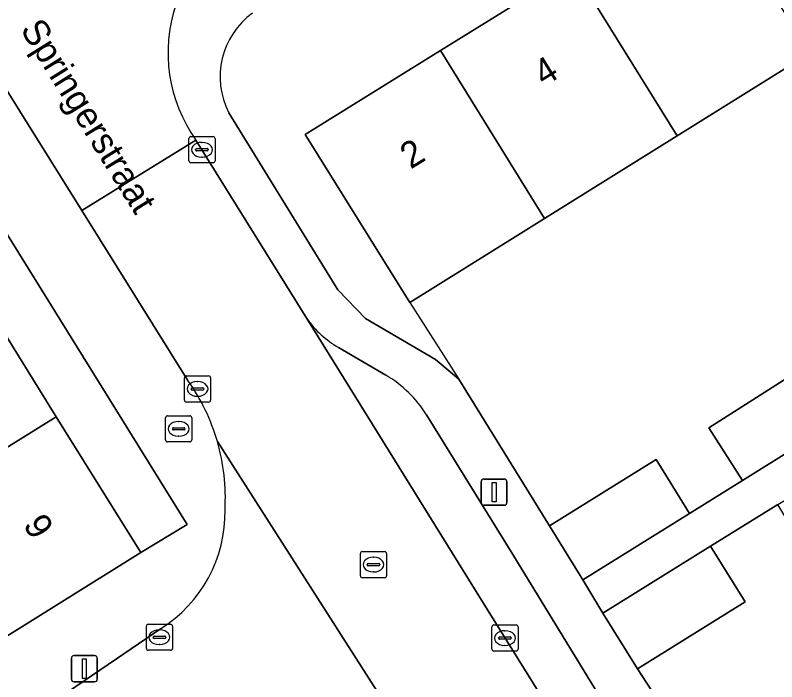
# Model space of a CAD drawing. Extents: x 160030 to 160839, y 385325 to 386450.
# Drawn here: x 160319.79 to 160348.93, y 386059.14 to 386084.65 of the extents above; entities that cross this region are included whole.
import ezdxf

# ---------------------------------------------------------------- set-up
doc = ezdxf.new("R2010")
doc.units = 0
for name, color, linetype in [('IMGEO_Brandkraan', 7, 'Continuous'), ('IMGEO_Erf', 7, 'Continuous'), ('IMGEO_Kolk', 7, 'Continuous'), ('IMGEO_Lichtmast', 7, 'Continuous'), ('IMGEO_Muur', 7, 'Continuous'), ('IMGEO_Openbare_ruimte_label', 7, 'Continuous'), ('IMGEO_Pand', 7, 'Continuous'), ('IMGEO_Pand_nummerreeks', 7, 'Continuous'), ('IMGEO_Parkeervlak_open', 7, 'Continuous'), ('IMGEO_Rijbaan_lokaal_open', 7, 'Continuous'), ('IMGEO_Rioolput', 7, 'Continuous'), ('IMGEO_Voetpad_open', 7, 'Continuous')]:
    doc.layers.add(name, color=color, linetype=linetype)

msp = doc.modelspace()

# ---------------------------------------------------------------- linework, layer by layer
at = {"layer": 'IMGEO_Brandkraan'}
for p, q in [((160325.542, 386068.396), (160325.542, 386069.248)), ((160325.617, 386069.322), (160326.469, 386069.322)), ((160326.03, 386069.102), (160326.055, 386069.102)), ((160326.543, 386069.248), (160326.543, 386068.396)), ((160325.801, 386068.816), (160325.801, 386068.828)), ((160325.844, 386068.865), (160326.242, 386068.865)), ((160326.285, 386068.828), (160326.285, 386068.816)), ((160326.239, 386068.779), (160325.841, 386068.779)), ((160326.053, 386068.542), (160326.028, 386068.542)), ((160326.469, 386068.322), (160325.617, 386068.322))]:
    msp.add_line(p, q, dxfattribs=at)
for points in [[(160325.542, 386068.396), (160325.542, 386069.248)], [(160325.617, 386069.322), (160326.469, 386069.322)], [(160326.543, 386069.248), (160326.543, 386068.396)], [(160326.469, 386068.322), (160325.617, 386068.322)]]:
    msp.add_lwpolyline(points, dxfattribs=at)
for centre, radius, start, end in [((160325.619, 386069.246), 0.0765, 91.552, 178.448), ((160325.619, 386069.246), 0.0765, 91.552, 178.448), ((160326.467, 386069.246), 0.0765, 1.552, 88.448), ((160326.467, 386069.246), 0.0765, 1.552, 88.448), ((160325.841, 386068.825), 0.0403, 85.8775, 175.7526), ((160325.838, 386068.815), 0.0366, 178.938, 274.7102), ((160326.242, 386068.822), 0.043, 264.8664, 352.4533), ((160326.246, 386068.827), 0.0386, 1.7309, 96.639), ((160325.619, 386068.398), 0.0765, 181.552, 268.448), ((160325.619, 386068.398), 0.0765, 181.552, 268.448), ((160326.467, 386068.398), 0.0765, 271.552, 358.448), ((160326.467, 386068.398), 0.0765, 271.552, 358.448)]:
    msp.add_arc(centre, radius, start, end, dxfattribs=at)
for centre, major_axis, ratio, start_param, end_param in [((160326.029, 386068.822), (-0.387, 0.002), 0.722429, 4.712389, 7.853982), ((160326.054, 386068.822), (-0.39, 0.002), 0.717154, 1.570796, 4.712389)]:
    msp.add_ellipse(centre, major_axis=major_axis, ratio=ratio, start_param=start_param, end_param=end_param, dxfattribs=at)
at = {"layer": 'IMGEO_Erf'}
for points in [[(160370.524, 386095.859), (160365.445, 386092.695), (160360.365, 386089.53), (160355.285, 386086.365), (160350.205, 386083.2), (160345.125, 386080.035), (160340.046, 386076.87), (160339.132, 386076.301), (160334.888, 386073.656), (160330.88, 386080.092), (160336.058, 386083.302), (160341.145, 386086.455), (160346.232, 386089.608), (160351.32, 386092.762), (160356.407, 386095.915), (160361.494, 386099.068), (160366.58, 386102.221), (160371.667, 386105.374)], [(160327.964, 386080.916), (160332.134, 386074.146), (160333.192, 386073.046), (160335.878, 386071.475), (160336.764, 386070.723), (160340.233, 386065.107), (160344.314, 386067.649), (160345.599, 386065.586), (160347.624, 386066.847), (160346.34, 386068.859), (160350.444, 386071.478), (160354.419, 386074.013), (160355.758, 386071.914), (160357.776, 386073.171), (160356.424, 386075.292), (160360.53, 386077.911), (160364.523, 386080.458), (160365.93, 386078.251), (160367.929, 386079.496), (160366.718, 386081.393), (160370.822, 386084.012)], [(160370.781, 386076.328), (160369.458, 386078.531), (160367.534, 386077.224), (160368.824, 386075.075), (160364.761, 386072.603), (160360.52, 386070.023), (160359.198, 386072.224), (160357.26, 386070.889), (160358.55, 386068.739), (160354.54, 386066.3), (160350.301, 386063.721), (160348.979, 386065.922), (160346.4, 386064.336), (160347.726, 386062.206), (160343.602, 386059.637), (160346.483, 386055.214)]]:
    msp.add_lwpolyline(points, dxfattribs=at)
msp.add_lwpolyline([(160307.246, 386095.986), (160305.44, 386094.865), (160308.677, 386089.663), (160311.847, 386084.569), (160315.017, 386079.474), (160318.187, 386074.379), (160321.357, 386069.285), (160324.593, 386064.084), (160326.368, 386065.167)], close=True, dxfattribs=at)
msp.add_arc((160330.633, 386082.299), 3.006, 125.9525, 207.3924, dxfattribs=at)
at = {"layer": 'IMGEO_Kolk'}
for p, q in [((160326.433, 386079.078), (160326.433, 386079.93)), ((160326.508, 386080.004), (160327.36, 386080.004)), ((160327.434, 386079.93), (160327.434, 386079.078)), ((160326.921, 386079.784), (160326.946, 386079.784)), ((160326.692, 386079.498), (160326.692, 386079.51)), ((160327.13, 386079.461), (160326.732, 386079.461)), ((160326.735, 386079.547), (160327.133, 386079.547)), ((160327.176, 386079.51), (160327.176, 386079.498)), ((160327.36, 386079.004), (160326.508, 386079.004)), ((160326.944, 386079.224), (160326.919, 386079.224)), ((160326.338, 386070.848), (160327.19, 386070.848)), ((160326.263, 386069.922), (160326.263, 386070.774)), ((160326.751, 386070.628), (160326.776, 386070.628)), ((160327.264, 386070.774), (160327.264, 386069.922)), ((160326.522, 386070.342), (160326.522, 386070.354)), ((160326.96, 386070.305), (160326.562, 386070.305)), ((160326.565, 386070.391), (160326.963, 386070.391)), ((160327.006, 386070.354), (160327.006, 386070.342)), ((160326.774, 386070.068), (160326.749, 386070.068)), ((160327.19, 386069.848), (160326.338, 386069.848)), ((160324.805, 386060.42), (160324.805, 386061.272)), ((160324.88, 386061.346), (160325.732, 386061.346)), ((160325.806, 386061.272), (160325.806, 386060.42)), ((160338.031, 386060.389), (160338.031, 386061.241)), ((160338.106, 386061.315), (160338.958, 386061.315)), ((160339.032, 386061.241), (160339.032, 386060.389)), ((160325.293, 386061.126), (160325.318, 386061.126)), ((160338.519, 386061.095), (160338.544, 386061.095)), ((160325.064, 386060.84), (160325.064, 386060.852)), ((160325.502, 386060.803), (160325.104, 386060.803)), ((160325.107, 386060.889), (160325.505, 386060.889)), ((160325.548, 386060.852), (160325.548, 386060.84)), ((160338.29, 386060.809), (160338.29, 386060.821)), ((160338.728, 386060.772), (160338.33, 386060.772)), ((160338.333, 386060.858), (160338.731, 386060.858)), ((160338.774, 386060.821), (160338.774, 386060.809)), ((160325.316, 386060.566), (160325.291, 386060.566)), ((160338.542, 386060.535), (160338.517, 386060.535)), ((160325.732, 386060.346), (160324.88, 386060.346)), ((160338.958, 386060.315), (160338.106, 386060.315))]:
    msp.add_line(p, q, dxfattribs=at)
for points in [[(160326.433, 386079.078), (160326.433, 386079.93)], [(160326.508, 386080.004), (160327.36, 386080.004)], [(160327.434, 386079.93), (160327.434, 386079.078)], [(160327.36, 386079.004), (160326.508, 386079.004)], [(160326.338, 386070.848), (160327.19, 386070.848)], [(160326.263, 386069.922), (160326.263, 386070.774)], [(160327.264, 386070.774), (160327.264, 386069.922)], [(160327.19, 386069.848), (160326.338, 386069.848)], [(160324.805, 386060.42), (160324.805, 386061.272)], [(160324.88, 386061.346), (160325.732, 386061.346)], [(160325.806, 386061.272), (160325.806, 386060.42)], [(160338.031, 386060.389), (160338.031, 386061.241)], [(160338.106, 386061.315), (160338.958, 386061.315)], [(160339.032, 386061.241), (160339.032, 386060.389)], [(160325.732, 386060.346), (160324.88, 386060.346)], [(160338.958, 386060.315), (160338.106, 386060.315)]]:
    msp.add_lwpolyline(points, dxfattribs=at)
for centre, radius, start, end in [((160326.51, 386079.928), 0.0765, 91.552, 178.448), ((160326.51, 386079.928), 0.0765, 91.552, 178.448), ((160327.358, 386079.928), 0.0765, 1.552, 88.448), ((160327.358, 386079.928), 0.0765, 1.552, 88.448), ((160326.732, 386079.507), 0.0403, 85.8775, 175.7526), ((160326.729, 386079.497), 0.0366, 178.938, 274.7102), ((160327.133, 386079.504), 0.043, 264.8664, 352.4533), ((160327.137, 386079.509), 0.0386, 1.7309, 96.639), ((160326.51, 386079.08), 0.0765, 181.552, 268.448), ((160326.51, 386079.08), 0.0765, 181.552, 268.448), ((160327.358, 386079.08), 0.0765, 271.552, 358.448), ((160327.358, 386079.08), 0.0765, 271.552, 358.448), ((160326.34, 386070.772), 0.0765, 91.552, 178.448), ((160326.34, 386070.772), 0.0765, 91.552, 178.448), ((160327.188, 386070.772), 0.0765, 1.552, 88.448), ((160327.188, 386070.772), 0.0765, 1.552, 88.448), ((160326.562, 386070.351), 0.0403, 85.8775, 175.7526), ((160326.559, 386070.341), 0.0366, 178.938, 274.7102), ((160326.963, 386070.348), 0.043, 264.8664, 352.4533), ((160326.967, 386070.353), 0.0386, 1.7309, 96.639), ((160326.34, 386069.924), 0.0765, 181.552, 268.448), ((160326.34, 386069.924), 0.0765, 181.552, 268.448), ((160327.188, 386069.924), 0.0765, 271.552, 358.448), ((160327.188, 386069.924), 0.0765, 271.552, 358.448), ((160324.882, 386061.27), 0.0765, 91.552, 178.448), ((160324.882, 386061.27), 0.0765, 91.552, 178.448), ((160325.73, 386061.27), 0.0765, 1.552, 88.448), ((160325.73, 386061.27), 0.0765, 1.552, 88.448), ((160338.108, 386061.239), 0.0765, 91.552, 178.448), ((160338.108, 386061.239), 0.0765, 91.552, 178.448), ((160338.956, 386061.239), 0.0765, 1.552, 88.448), ((160338.956, 386061.239), 0.0765, 1.552, 88.448), ((160325.104, 386060.849), 0.0403, 85.8775, 175.7526), ((160325.101, 386060.839), 0.0366, 178.938, 274.7102), ((160325.505, 386060.846), 0.043, 264.8664, 352.4533), ((160325.509, 386060.851), 0.0386, 1.7309, 96.639), ((160338.33, 386060.818), 0.0403, 85.8775, 175.7526), ((160338.327, 386060.808), 0.0366, 178.938, 274.7102), ((160338.731, 386060.815), 0.043, 264.8664, 352.4533), ((160338.735, 386060.82), 0.0386, 1.7309, 96.639), ((160324.882, 386060.422), 0.0765, 181.552, 268.448), ((160324.882, 386060.422), 0.0765, 181.552, 268.448), ((160325.73, 386060.422), 0.0765, 271.552, 358.448), ((160325.73, 386060.422), 0.0765, 271.552, 358.448), ((160338.108, 386060.391), 0.0765, 181.552, 268.448), ((160338.108, 386060.391), 0.0765, 181.552, 268.448), ((160338.956, 386060.391), 0.0765, 271.552, 358.448), ((160338.956, 386060.391), 0.0765, 271.552, 358.448)]:
    msp.add_arc(centre, radius, start, end, dxfattribs=at)
for centre, major_axis, ratio, start_param, end_param in [((160326.92, 386079.504), (-0.387, 0.002), 0.722429, 4.712389, 7.853982), ((160326.945, 386079.504), (-0.39, 0.002), 0.717154, 1.570796, 4.712389), ((160326.75, 386070.348), (-0.387, 0.002), 0.722429, 4.712389, 7.853982), ((160326.775, 386070.348), (-0.39, 0.002), 0.717154, 1.570796, 4.712389), ((160325.292, 386060.846), (-0.387, 0.002), 0.722429, 4.712389, 7.853982), ((160325.317, 386060.846), (-0.39, 0.002), 0.717154, 1.570796, 4.712389), ((160338.518, 386060.815), (-0.387, 0.002), 0.722429, 4.712389, 7.853982), ((160338.543, 386060.815), (-0.39, 0.002), 0.717154, 1.570796, 4.712389)]:
    msp.add_ellipse(centre, major_axis=major_axis, ratio=ratio, start_param=start_param, end_param=end_param, dxfattribs=at)
at = {"layer": 'IMGEO_Lichtmast'}
for p, q in [((160337.619, 386065.999), (160337.619, 386066.799)), ((160337.619, 386066.799), (160337.619, 386065.999)), ((160337.719, 386066.899), (160338.509, 386066.899)), ((160338.509, 386066.899), (160337.719, 386066.899)), ((160338.609, 386066.799), (160338.609, 386065.999)), ((160338.609, 386065.999), (160338.609, 386066.799)), ((160338.509, 386065.899), (160337.719, 386065.899)), ((160337.719, 386065.899), (160338.509, 386065.899)), ((160322.035, 386060.142), (160322.825, 386060.142)), ((160322.825, 386060.142), (160322.035, 386060.142)), ((160321.935, 386059.242), (160321.935, 386060.042)), ((160321.935, 386060.042), (160321.935, 386059.242)), ((160322.925, 386060.042), (160322.925, 386059.242)), ((160322.925, 386059.242), (160322.925, 386060.042)), ((160322.825, 386059.142), (160322.035, 386059.142)), ((160322.035, 386059.142), (160322.825, 386059.142))]:
    msp.add_line(p, q, dxfattribs=at)
for points in [[(160338.039, 386066.774), (160338.189, 386066.774), (160338.189, 386066.024), (160338.039, 386066.024), (160338.039, 386066.774)], [(160322.355, 386060.017), (160322.505, 386060.017), (160322.505, 386059.267), (160322.355, 386059.267), (160322.355, 386060.017)]]:
    msp.add_lwpolyline(points, dxfattribs=at)
for centre, start, end in [((160337.719, 386066.799), 90, 180), ((160337.719, 386066.799), 90, 180), ((160338.509, 386066.799), 0, 90), ((160338.509, 386066.799), 360, 90), ((160337.719, 386065.999), 180, 270), ((160337.719, 386065.999), 180, 270), ((160338.509, 386065.999), 270, 0), ((160338.509, 386065.999), 270, 0), ((160322.035, 386060.042), 90, 180), ((160322.035, 386060.042), 90, 180), ((160322.825, 386060.042), 0, 90), ((160322.825, 386060.042), 360, 90), ((160322.035, 386059.242), 180, 270), ((160322.035, 386059.242), 180, 270), ((160322.825, 386059.242), 270, 0), ((160322.825, 386059.242), 270, 0)]:
    msp.add_arc(centre, 0.1, start, end, dxfattribs=at)
at = {"layer": 'IMGEO_Muur'}
for points in [[(160334.888, 386073.656), (160336.764, 386070.723)], [(160336.764, 386070.723), (160340.233, 386065.107)], [(160343.602, 386059.637), (160346.483, 386055.214)]]:
    msp.add_lwpolyline(points, dxfattribs=at)
at = {"layer": 'IMGEO_Pand'}
for points in [[(160345.125, 386080.035), (160350.205, 386083.2), (160346.232, 386089.608), (160341.145, 386086.455)], [(160341.145, 386086.455), (160336.058, 386083.302), (160340.046, 386076.87), (160345.125, 386080.035)], [(160339.132, 386076.301), (160340.046, 386076.87), (160336.058, 386083.302), (160330.88, 386080.092), (160334.888, 386073.656)], [(160321.357, 386069.285), (160318.187, 386074.379), (160311.919, 386070.479), (160315.089, 386065.385)], [(160351.729, 386069.404), (160350.444, 386071.478), (160346.34, 386068.859), (160347.624, 386066.847)], [(160324.593, 386064.084), (160321.357, 386069.285), (160315.089, 386065.385), (160315.683, 386064.43), (160318.325, 386060.184)], [(160341.518, 386063.044), (160345.599, 386065.586), (160344.314, 386067.649), (160340.233, 386065.107)], [(160343.602, 386059.637), (160347.726, 386062.206), (160346.4, 386064.336), (160342.276, 386061.767)]]:
    msp.add_lwpolyline(points, close=True, dxfattribs=at)
at = {"layer": 'IMGEO_Parkeervlak_open'}
for points in [[(160330.953, 386073.039), (160337.757, 386062.058), (160345.695, 386049.312)], [(160333.971, 386070.877), (160332.159, 386071.937)], [(160338.728, 386064.177), (160335.528, 386069.358)], [(160345.306, 386053.436), (160338.728, 386064.177)]]:
    msp.add_lwpolyline(points, dxfattribs=at)
for centre, radius, start, end in [((160334.132, 386075.307), 3.906, 215.5081, 239.652), ((160331.706, 386066.998), 4.492, 31.6965, 59.719)]:
    msp.add_arc(centre, radius, start, end, dxfattribs=at)
at = {"layer": 'IMGEO_Rijbaan_lokaal_open'}
for points in [[(160361.319, 386114.457), (160357.666, 386112.174), (160352.894, 386109.013), (160340.284, 386101.231), (160328.086, 386093.742), (160327.96, 386093.66), (160326.17, 386092.56), (160324.78, 386091.706), (160316.612, 386086.688), (160316.452, 386086.59), (160322.334, 386077.175), (160326.703, 386079.873)], [(160337.757, 386062.058), (160330.953, 386073.039), (160326.703, 386079.873), (160322.334, 386077.175), (160326.397, 386070.67)], [(160327.523, 386068.337), (160335.889, 386055.264), (160338.797, 386050.618), (160342.768, 386044.462), (160344.631, 386041.482), (160348.891, 386044.19), (160347.11, 386047.04), (160346.132, 386048.61), (160345.695, 386049.312), (160337.757, 386062.058)], [(160335.889, 386055.264), (160327.523, 386068.337)], [(160325.342, 386061.172), (160323.666, 386060.015), (160315.833, 386054.695), (160308.389, 386049.542), (160302.814, 386045.834), (160265.416, 386020.437), (160263.212, 386018.961), (160262.779, 386018.671)]]:
    msp.add_lwpolyline(points, dxfattribs=at)
for centre, radius, start, end in [((160331.398, 386083.217), 5.764, 161.5219, 215.4605), ((160320.072, 386066.179), 7.757, 16.1516, 35.376), ((160320.062, 386066.181), 7.767, 356.6617, 16.1152), ((160322.582, 386065.62), 5.235, 301.8266, 1.1977)]:
    msp.add_arc(centre, radius, start, end, dxfattribs=at)
at = {"layer": 'IMGEO_Rioolput'}
for p, q in [((160332.998, 386063.2), (160332.998, 386064.052)), ((160333.073, 386064.126), (160333.925, 386064.126)), ((160333.486, 386063.906), (160333.511, 386063.906)), ((160333.999, 386064.052), (160333.999, 386063.2)), ((160333.257, 386063.62), (160333.257, 386063.632)), ((160333.695, 386063.583), (160333.297, 386063.583)), ((160333.3, 386063.669), (160333.698, 386063.669)), ((160333.741, 386063.632), (160333.741, 386063.62)), ((160333.509, 386063.346), (160333.484, 386063.346)), ((160333.925, 386063.126), (160333.073, 386063.126))]:
    msp.add_line(p, q, dxfattribs=at)
for points in [[(160332.998, 386063.2), (160332.998, 386064.052)], [(160333.073, 386064.126), (160333.925, 386064.126)], [(160333.999, 386064.052), (160333.999, 386063.2)], [(160333.925, 386063.126), (160333.073, 386063.126)]]:
    msp.add_lwpolyline(points, dxfattribs=at)
for centre, radius, start, end in [((160333.075, 386064.05), 0.0765, 91.552, 178.448), ((160333.075, 386064.05), 0.0765, 91.552, 178.448), ((160333.923, 386064.05), 0.0765, 1.552, 88.448), ((160333.923, 386064.05), 0.0765, 1.552, 88.448), ((160333.297, 386063.629), 0.0403, 85.8775, 175.7526), ((160333.294, 386063.619), 0.0366, 178.938, 274.7102), ((160333.698, 386063.626), 0.043, 264.8664, 352.4533), ((160333.702, 386063.631), 0.0386, 1.7309, 96.639), ((160333.075, 386063.202), 0.0765, 181.552, 268.448), ((160333.075, 386063.202), 0.0765, 181.552, 268.448), ((160333.923, 386063.202), 0.0765, 271.552, 358.448), ((160333.923, 386063.202), 0.0765, 271.552, 358.448)]:
    msp.add_arc(centre, radius, start, end, dxfattribs=at)
for centre, major_axis, ratio, start_param, end_param in [((160333.485, 386063.626), (-0.387, 0.002), 0.722429, 4.712389, 7.853982), ((160333.51, 386063.626), (-0.39, 0.002), 0.717154, 1.570796, 4.712389)]:
    msp.add_ellipse(centre, major_axis=major_axis, ratio=ratio, start_param=start_param, end_param=end_param, dxfattribs=at)
at = {"layer": 'IMGEO_Voetpad_open'}
for points in [[(160356.119, 386126.467), (160355.583, 386125.97), (160313.388, 386099.731), (160312.51, 386101.101), (160306.39, 386097.366), (160307.246, 386095.986), (160326.368, 386065.167), (160324.593, 386064.084), (160318.325, 386060.184), (160309.448, 386054.767), (160307.413, 386053.524), (160306.13, 386052.646), (160307.267, 386051.171), (160308.389, 386049.542), (160315.833, 386054.695), (160323.666, 386060.015)], [(160326.397, 386070.67), (160322.334, 386077.175), (160316.452, 386086.59), (160312.501, 386093.146)], [(160372.035, 386082.054), (160367.929, 386079.496), (160365.93, 386078.251), (160361.882, 386075.729), (160357.776, 386073.171), (160355.758, 386071.914), (160351.729, 386069.404), (160347.624, 386066.847), (160345.599, 386065.586), (160341.518, 386063.044), (160342.276, 386061.767), (160346.4, 386064.336), (160348.979, 386065.922), (160353.292, 386068.509), (160357.26, 386070.889), (160359.198, 386072.224), (160363.513, 386074.812), (160367.534, 386077.224), (160369.458, 386078.531), (160373.74, 386081.1)], [(160336.764, 386070.723), (160335.878, 386071.475), (160333.192, 386073.046), (160332.134, 386074.146), (160327.964, 386080.916)], [(160326.703, 386079.873), (160330.953, 386073.039)], [(160332.159, 386071.937), (160333.971, 386070.877)], [(160346.483, 386055.214), (160343.602, 386059.637), (160342.276, 386061.767), (160341.518, 386063.044), (160340.233, 386065.107), (160336.764, 386070.723)], [(160335.528, 386069.358), (160338.728, 386064.177), (160345.306, 386053.436)], [(160323.666, 386060.015), (160325.342, 386061.172)]]:
    msp.add_lwpolyline(points, dxfattribs=at)
for centre, radius, start, end in [((160331.398, 386083.217), 5.764, 161.5219, 215.4605), ((160330.633, 386082.299), 3.006, 125.9525, 207.3924), ((160334.132, 386075.307), 3.906, 215.5081, 239.652), ((160331.706, 386066.998), 4.492, 31.6965, 59.719), ((160320.072, 386066.179), 7.757, 16.1516, 35.376), ((160320.062, 386066.181), 7.767, 356.6617, 16.1152), ((160322.582, 386065.62), 5.235, 301.8266, 1.1977)]:
    msp.add_arc(centre, radius, start, end, dxfattribs=at)

# ---------------------------------------------------------------- texts
at = {"layer": 'IMGEO_Openbare_ruimte_label'}
msp.add_text('Springerstraat', height=1, rotation=301.8778, dxfattribs=at).set_placement((160319.959, 386084.109))
at = {"layer": 'IMGEO_Pand_nummerreeks'}
for s, rotation, p in [('4', 31.7927, (160340.028, 386081.903)), ('2', 31.7927, (160334.923, 386078.74)), ('9', 301.8913, (160320.067, 386065.15))]:
    msp.add_text(s, height=1, rotation=rotation, dxfattribs=at).set_placement(p)

doc.saveas('drawing.dxf')
